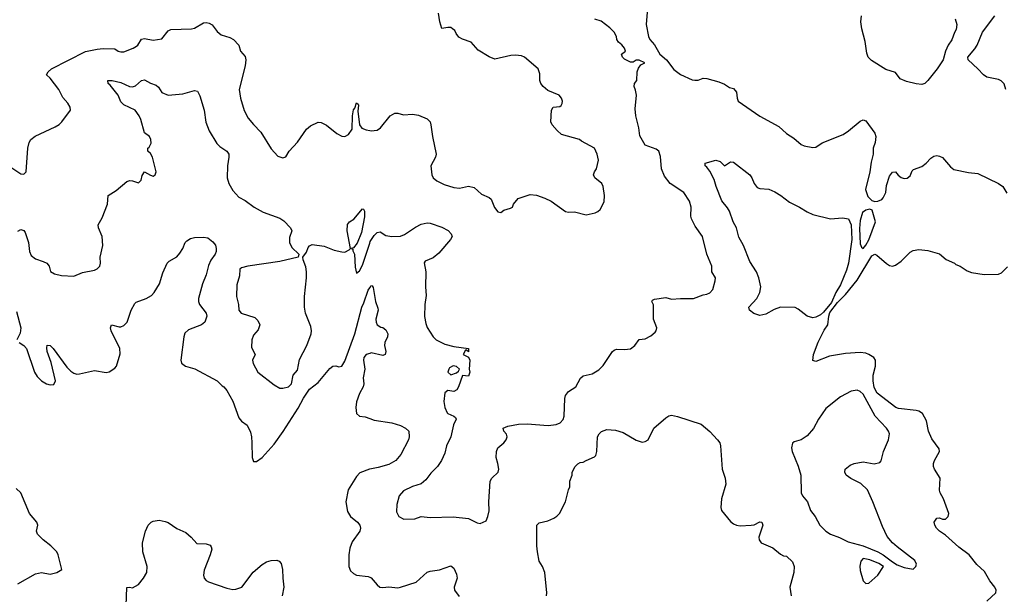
# Model space of a CAD drawing. Header units: inches. Extents: x 2001573 to 2220545, y 644482 to 846830.
# Tile 362 of 656: x 2087623 to 2094309, y 740401 to 744304. Entities that reach past the tile are written whole.
import ezdxf

# ---------------------------------------------------------------- set-up
doc = ezdxf.new("R2010")
doc.units = ezdxf.units.IN
doc.header["$MEASUREMENT"] = 0
doc.layers.add('C0784', color=7, linetype='Continuous')
doc.layers.add('C0794', color=7, linetype='Continuous')

msp = doc.modelspace()

# ---------------------------------------------------------------- linework, layer by layer
at = {"layer": 'C0784', "color": 5}
for points, elevation in [([(2087570, 743297.6), (2087630, 743256.5), (2087650, 743254.4), (2087667.3, 743270), (2087678.4, 743430), (2087687.4, 743470), (2087699.3, 743490), (2087727.3, 743512.7), (2087863.9, 743576.1), (2087890, 743592.4), (2087910, 743610.4), (2087968.2, 743690), (2087965.4, 743710), (2087950, 743736.2), (2087915.6, 743775.6), (2087887.8, 743830), (2087830, 743906), (2087805.2, 743930), (2087817, 743950), (2087839.5, 743970), (2088070, 744086.5), (2088150, 744103.2), (2088190, 744106.9), (2088270, 744104.9), (2088291.3, 744090), (2088310, 744084.9), (2088330, 744086.3), (2088393.2, 744110), (2088416.6, 744123.4), (2088426, 744130), (2088450, 744171), (2088470, 744176.3), (2088530, 744163.7), (2088587.6, 744172.4), (2088630, 744227.3), (2088650, 744236.3), (2088790, 744240.5), (2088810, 744246), (2088870, 744282.4), (2088890, 744284.4), (2088910, 744280.4), (2088930, 744268), (2088963.7, 744223.7), (2088990, 744200.4), (2089050, 744183.1), (2089074.9, 744170), (2089110.3, 744130), (2089123, 744090), (2089154.6, 744054.6), (2089158.7, 744030), (2089153.1, 743990), (2089114.3, 743830), (2089122.3, 743770), (2089147.9, 743687.9), (2089174.6, 743634.6), (2089210, 743590.6), (2089259.7, 743539.7), (2089330, 743426.8), (2089376.3, 743376.3), (2089410, 743364.9), (2089430, 743371), (2089452.7, 743410), (2089510, 743470.7), (2089570, 743559.1), (2089597.1, 743582.9), (2089650, 743607.7), (2089670, 743605.5), (2089707, 743587), (2089777.3, 743530), (2089810, 743512.7), (2089830, 743510.5), (2089855.3, 743524.7), (2089879.6, 743560.4), (2089882, 743650), (2089890, 743692), (2089898, 743702), (2089910, 743738), (2089922, 743730), (2089923.6, 743723.6), (2089918, 743682), (2089930.8, 743590), (2089947.3, 743567.3), (2089976.1, 743556.1), (2090000, 743550.9)], 460), ([(2087610, 742866.4), (2087630, 742879.3), (2087650, 742872.7), (2087659.3, 742859.3), (2087682.4, 742790), (2087688.7, 742730), (2087701.8, 742701.8), (2087730, 742678.2), (2087782.3, 742662.3), (2087806.3, 742650), (2087823.7, 742630), (2087832.8, 742592.8), (2087858.4, 742578.4), (2087907.1, 742567.1), (2087990, 742561.6), (2088050, 742586), (2088130, 742601.7), (2088148.6, 742611.4), (2088167.3, 742630), (2088171.6, 742650), (2088168.9, 742690), (2088188, 742770), (2088182, 742830), (2088157.4, 742890), (2088154.7, 742910), (2088183.2, 742956.8), (2088218, 743050), (2088224, 743110), (2088277, 743143), (2088350, 743204.4), (2088370, 743210.3), (2088390, 743208.7), (2088430, 743194.8), (2088447, 743213), (2088454.2, 743245.8), (2088469.5, 743270.5), (2088510, 743246.8), (2088530, 743241), (2088542, 743250), (2088549, 743270), (2088523.7, 743370), (2088510, 743394), (2088494, 743410), (2088493.2, 743430), (2088502, 743438), (2088515.2, 743464.8), (2088514.3, 743490), (2088505.1, 743510), (2088470, 743534.5), (2088446, 743626), (2088435.1, 743650), (2088406, 743690), (2088330, 743725.1), (2088310, 743746.3), (2088290.7, 743790.7), (2088238.3, 743858.3), (2088224.5, 743870), (2088222, 743890), (2088250, 743890.3), (2088310, 743877.6), (2088369, 743849), (2088390, 743847.2), (2088410, 743854.4), (2088450, 743890.5), (2088470, 743895.5), (2088510, 743872.2), (2088550, 743858.7), (2088565, 743845), (2088588, 743808), (2088630, 743791.2), (2088730, 743799.1), (2088810, 743822.4), (2088830, 743817.3), (2088846.4, 743786.4), (2088875, 743690), (2088887.8, 743607.8), (2088908.6, 743548.6), (2088962.6, 743462.6), (2088982.6, 743442.6), (2089030.4, 743410), (2089042, 743390), (2089043.1, 743370), (2089033.6, 743310), (2089031.6, 743230), (2089043.7, 743190), (2089070, 743144), (2089110, 743098.8), (2089154.6, 743074.6), (2089214.8, 743030), (2089277.3, 742997.3), (2089390, 742955.5), (2089416.7, 742936.7), (2089462.8, 742890), (2089470.8, 742870), (2089455.8, 742824.2), (2089454, 742790), (2089470, 742756.3), (2089518, 742710), (2089514, 742690), (2089390, 742662), (2089171.3, 742630), (2089130, 742617.2), (2089118, 742610), (2089115.3, 742564.7), (2089096.9, 742503.1), (2089096, 742424), (2089108.1, 742368.1), (2089111, 742330), (2089126, 742310), (2089219.9, 742279.9), (2089239.9, 742259.9), (2089253, 742230), (2089242.6, 742197.4), (2089210, 742160.9), (2089199.5, 742130), (2089196.8, 742076.8), (2089222, 742030), (2089204, 741990), (2089208.2, 741968.2), (2089241, 741910), (2089350, 741824.4), (2089390, 741800.5), (2089410, 741800.5), (2089448.7, 741810), (2089469.3, 741830), (2089479.3, 741890), (2089510, 741922.8), (2089524, 741996), (2089571.9, 742090), (2089602.5, 742170), (2089605.5, 742190), (2089600.6, 742220.6), (2089564.7, 742310), (2089556.9, 742350), (2089555.9, 742424.1), (2089569.6, 742550.4), (2089569.7, 742590), (2089565.4, 742625.4), (2089548.4, 742671.6), (2089546, 742690), (2089570, 742724.7), (2089582.9, 742757.1), (2089592, 742768), (2089610, 742777.3), (2089690, 742766.4), (2089759.2, 742739.2), (2089810, 742726), (2089830, 742725.3), (2089859.3, 742740.7), (2089869.5, 742750.5), (2089846.4, 742870), (2089848.5, 742911.5), (2089861.6, 742930), (2089891.7, 742948.3), (2089950, 743019.3), (2089956.7, 743016.7), (2089963.7, 743003.7), (2089964.7, 742964.7), (2089942.9, 742857.1), (2089914.2, 742785.8), (2089890, 742753.2), (2089874, 742750), (2089885.4, 742745.4), (2089885.4, 742734.6), (2089895.8, 742710), (2089902, 742622), (2089910, 742582), (2089930, 742598), (2089950, 742636.3), (2090000, 742786.3)], 440), ([(2087619.5, 742110), (2087650.8, 742090.8), (2087668.1, 742070), (2087724.1, 741910), (2087741.2, 741881.2), (2087770.3, 741850), (2087804.4, 741830), (2087830, 741823.5), (2087853.9, 741826.1), (2087865.7, 741850), (2087835.9, 741975.9), (2087809.4, 742050.6), (2087806, 742074), (2087810, 742094), (2087830, 742091), (2087850.4, 742070.4), (2087943.7, 741943.7), (2087970, 741915.8), (2087990, 741902.4), (2088010, 741897.1), (2088030, 741899.3), (2088130, 741922), (2088210, 741907.3), (2088230, 741910.8), (2088270, 741936), (2088281.2, 741950), (2088305.8, 742034.2), (2088302.4, 742070), (2088244.5, 742190), (2088239, 742210), (2088246, 742230), (2088298.5, 742218.5), (2088310, 742218), (2088330, 742226), (2088352.2, 742250), (2088379, 742330), (2088403.6, 742376.4), (2088414, 742386), (2088480.7, 742410), (2088518.7, 742430), (2088536.9, 742450), (2088572.4, 742510), (2088595.5, 742584.5), (2088624.5, 742650), (2088637.4, 742662.6), (2088690, 742694), (2088710, 742716.9), (2088731.1, 742750), (2088746, 742790), (2088757.5, 742802.5), (2088782.6, 742817.4), (2088810, 742825.1), (2088870, 742827.5), (2088901, 742821), (2088935.2, 742795.2), (2088951.9, 742771.9), (2088957.8, 742750), (2088957.1, 742730), (2088950.2, 742710), (2088921.4, 742670), (2088905, 742635), (2088888.7, 742570), (2088865.3, 742510), (2088836, 742410), (2088836.3, 742390), (2088844.6, 742370), (2088888.9, 742310), (2088893.7, 742290), (2088879.7, 742250), (2088858, 742230), (2088770, 742198.1), (2088745.4, 742174.6), (2088738.2, 742150), (2088716.7, 741990), (2088722.2, 741970), (2088748.5, 741950), (2088811.2, 741931.2), (2088964.9, 741850), (2088997.2, 741817.2), (2089010, 741810.3), (2089030, 741785.7), (2089070, 741712.2), (2089110, 741600.5), (2089130, 741577.1), (2089167.7, 741550), (2089190, 741501), (2089197.6, 741470), (2089200.4, 741430), (2089200.7, 741330), (2089210, 741302), (2089222, 741302), (2089230, 741302.8), (2089270, 741330.4), (2089350, 741419.7), (2089412.8, 741507.2), (2089514.9, 741665.1), (2089550, 741732.1), (2089590, 741794.4), (2089650, 741840.3), (2089730, 741935.3), (2089750, 741950.4), (2089770, 741953), (2089790, 741945.5), (2089810, 741950.4), (2089830, 741984), (2089898, 742170), (2089945.6, 742350), (2089960.4, 742379.6), (2089990, 742465.5), (2090000, 742482.4)], 420), ([(2087601.5, 742321.5), (2087631, 742210), (2087626.2, 742173.8), (2087603.6, 742130)], 420), ([(2090000, 742037.2), (2089975.2, 742030), (2089959.6, 742010), (2089956.9, 741990), (2089966.1, 741930), (2089956, 741870), (2089958.9, 741830), (2089955, 741810), (2089930, 741765.1), (2089910, 741707), (2089906.5, 741670), (2089909.2, 741630), (2089930, 741610.2), (2089970, 741605.5), (2090000, 741594.8)], 420), ([(2090000, 741250.5), (2089997.3, 741250), (2089933.7, 741226.3), (2089910, 741202), (2089852.6, 741110), (2089837.3, 741030), (2089850, 740962.8), (2089869.3, 740929.3), (2089917, 740890), (2089931.6, 740870), (2089936.5, 740850), (2089933.8, 740830), (2089881.7, 740758.3), (2089864.8, 740715.2), (2089857.8, 740670), (2089858.7, 740590), (2089870, 740560.5), (2089890, 740543.1), (2089910, 740531.8), (2089990, 740522.3), (2090000, 740517.7)], 420), ([(2087609.1, 740470.9), (2087730, 740540.7), (2087770, 740547.9), (2087830, 740538.4), (2087875.3, 740550), (2087909, 740570), (2087885.1, 740670), (2087876, 740690), (2087835, 740730), (2087782.2, 740770), (2087744.4, 740810), (2087737.6, 740830), (2087745.6, 740870), (2087738.3, 740890), (2087689.4, 740949.4), (2087631, 741091), (2087599.7, 741119.7)], 420), ([(2088345.5, 740325.5), (2088350, 740446), (2088369.6, 740450.4), (2088390, 740445.5), (2088430, 740468.4), (2088464.7, 740510), (2088487.3, 740550), (2088489.6, 740590), (2088459.6, 740690), (2088456.2, 740750), (2088478, 740830), (2088496, 740870), (2088515.3, 740890), (2088530, 740897.3), (2088570, 740904), (2088610, 740896.3), (2088630, 740887.7), (2088690, 740847.7), (2088750, 740820.7), (2088787.3, 740790), (2088825.5, 740745.5), (2088890, 740744.2), (2088915.3, 740735.3), (2088923.4, 740723.4), (2088926.6, 740706.6), (2088916.8, 740670), (2088874.8, 740565.2), (2088870.1, 740530), (2088876, 740510), (2088890, 740493.7), (2088904.8, 740484.8), (2089030, 740442.9), (2089070, 740434.2), (2089090, 740435.3), (2089130.3, 740449.7), (2089208.5, 740551.5), (2089270, 740604.2), (2089299.3, 740620.7), (2089330, 740631.6), (2089370, 740633.1), (2089386, 740626), (2089398.4, 740610), (2089407.2, 740570), (2089408.7, 740510), (2089416.4, 740450), (2089405.5, 740390)], 380)]:
    msp.add_lwpolyline(points, dxfattribs=dict(at, elevation=elevation))
at = {"layer": 'C0794', "color": 5}
for points, elevation in [([(2090000, 743550.9), (2090010, 743548.8), (2090050, 743552.4), (2090073.6, 743570), (2090138, 743650), (2090170, 743668), (2090190, 743667.7), (2090230, 743657.3), (2090290, 743663), (2090330, 743654), (2090390.8, 743630), (2090410.5, 743610), (2090415.5, 743590), (2090426.3, 743510), (2090450.2, 743390), (2090447.6, 743370), (2090415.5, 743310), (2090420.7, 743250), (2090430.8, 743230), (2090456, 743210), (2090504.9, 743184.9), (2090570, 743163.7), (2090610, 743159.5), (2090670, 743172.2), (2090710, 743164), (2090758.5, 743118.5), (2090810, 743096), (2090824.5, 743084.5), (2090847.2, 743027.2), (2090870, 742998.8), (2090890, 742994.8), (2090910, 743010.7), (2090956.5, 743023.5), (2090969, 743031), (2090975.3, 743050), (2091008, 743090), (2091090, 743116.3), (2091132.8, 743112.8), (2091190, 743090.7), (2091231, 743070), (2091330, 743000.5), (2091350, 742995.5), (2091390, 742998.8), (2091470, 742978.8), (2091530, 742991), (2091550, 743001), (2091565.6, 743014.4), (2091592.5, 743067.5), (2091593.2, 743110), (2091586, 743170), (2091576, 743190), (2091529.2, 743230), (2091519.3, 743250), (2091525.2, 743270), (2091539, 743290), (2091553.2, 743350), (2091545.2, 743390), (2091536, 743410), (2091525.2, 743430), (2091438, 743478), (2091424, 743490), (2091303.3, 743523.3), (2091271.8, 743550), (2091238.4, 743590), (2091229.7, 743610), (2091233.3, 743690), (2091246, 743710), (2091290, 743714), (2091299, 743721), (2091306.7, 743733.3), (2091308.1, 743750), (2091302.3, 743770), (2091287.3, 743790), (2091210, 743822.4), (2091176.6, 743850), (2091162.7, 743870), (2091156.1, 743890), (2091155.6, 743935.6), (2091143.5, 743970), (2091050, 744049.5), (2091030, 744058.7), (2090990, 744063), (2090959, 744061), (2090850, 744034.5), (2090810, 744051.5), (2090736, 744096), (2090689.3, 744150), (2090630, 744171.1), (2090605.3, 744185.3), (2090586, 744210), (2090576.9, 744230), (2090562.5, 744242.5), (2090550, 744249.6), (2090530, 744251.3), (2090490, 744242.9), (2090476.2, 744290), (2090467.8, 744347.8)], 460), ([(2091884.4, 744355.6), (2091877.3, 744270), (2091893.4, 744190), (2091902, 744170), (2091932.9, 744132.9), (2091970, 744070.4), (2092015.3, 744030), (2092065.7, 743965.7), (2092110, 743930.3), (2092190, 743895.8), (2092207, 743893), (2092230, 743893.4), (2092265.4, 743905.4), (2092290, 743904.7), (2092370, 743881), (2092410, 743864.7), (2092443.5, 743843.5), (2092470, 743836), (2092490.6, 743810.6), (2092494.8, 743770), (2092502.8, 743750), (2092650, 743649.2), (2092777.4, 743577.4), (2092830.3, 743530), (2092879.7, 743499.7), (2092930, 743456.5), (2092950, 743447.8), (2093010, 743436.3), (2093030, 743437.3), (2093072, 743468), (2093216.1, 743523.9), (2093252.3, 743547.7), (2093330, 743613.4), (2093350, 743622.4), (2093370, 743616.3), (2093430, 743533.4), (2093437.2, 743510), (2093432.8, 743470), (2093419.1, 743430), (2093418.5, 743390), (2093404.1, 743335.9), (2093396.5, 743270), (2093367.2, 743150), (2093383.4, 743103.4), (2093410, 743075.1), (2093430, 743069.3), (2093450, 743070.7), (2093476.6, 743083.4), (2093485.9, 743094.1), (2093503.8, 743130), (2093510, 743177.3), (2093530, 743241.1), (2093550, 743268.8), (2093570, 743270.6), (2093588.3, 743248.3), (2093610, 743232), (2093630, 743226), (2093650, 743227), (2093670, 743244), (2093683.8, 743276.2), (2093693.1, 743286.9), (2093750, 743307.4), (2093778.7, 743330), (2093810, 743364), (2093830, 743375.5), (2093850, 743380.5), (2093870, 743377.3), (2093890, 743366.8), (2093943.4, 743303.4), (2093967.1, 743287.1), (2094066, 743266), (2094130, 743258.1), (2094270, 743190.9), (2094299.1, 743170), (2094325.9, 743125.9)], 440), ([(2090000, 742786.3), (2090003.4, 742796.6), (2090030, 742838.4), (2090050, 742857.6), (2090070, 742862), (2090110, 742838.9), (2090150, 742830.2), (2090210, 742833.1), (2090236.1, 742843.9), (2090310, 742894.9), (2090350, 742914.3), (2090390, 742923.6), (2090410, 742921.1), (2090490, 742894.6), (2090531.8, 742871.8), (2090554, 742850), (2090559.5, 742830), (2090548.5, 742810), (2090470, 742716.8), (2090430, 742686.4), (2090375.8, 742664.2), (2090368.8, 742651.2), (2090380.7, 742590), (2090378.9, 742490), (2090383.6, 742430), (2090374.6, 742370), (2090372.2, 742287.8), (2090380.5, 742240.5), (2090390, 742214), (2090430.3, 742150), (2090452, 742130), (2090510, 742099.5), (2090570, 742084), (2090670.8, 742070), (2090670, 742048), (2090658, 742058), (2090650, 742058), (2090634, 742030), (2090670, 742012), (2090679.1, 741990), (2090675.5, 741930), (2090678.8, 741910), (2090670, 741882), (2090630, 741886), (2090602.8, 741810), (2090590.6, 741789.4), (2090570, 741779.3), (2090530, 741784.5), (2090510, 741769), (2090504, 741710), (2090510.4, 741670.4), (2090526, 741634), (2090530, 741628), (2090572, 741610), (2090582, 741602), (2090586.8, 741590), (2090567.8, 741552.2), (2090550.3, 741470), (2090522, 741410), (2090510, 741359), (2090486.7, 741310), (2090459.5, 741270), (2090415.4, 741224.6), (2090381.4, 741178.6), (2090350, 741151.2), (2090290, 741133), (2090230, 741103), (2090200.4, 741070), (2090183.8, 741010), (2090182, 740962), (2090197.3, 740930), (2090232.2, 740912.2), (2090306.9, 740913.1), (2090350, 740930.4), (2090410, 740921.6), (2090566.6, 740926.6), (2090670, 740916.3), (2090730, 740886), (2090750, 740881), (2090790, 740901), (2090802.9, 740930), (2090811.5, 740968.5), (2090809.8, 741030), (2090818.9, 741170), (2090830, 741190.2), (2090871.6, 741230), (2090876.2, 741250), (2090870.7, 741290), (2090857.8, 741330), (2090860.3, 741370), (2090870, 741394.9), (2090911.1, 741430), (2090926.3, 741450), (2090933.1, 741470), (2090928.2, 741488.2), (2090911.6, 741510), (2090905.6, 741530), (2090936.9, 741543.1), (2091010, 741556.4), (2091070, 741558.9), (2091212.2, 741547.8), (2091265.2, 741554.8), (2091293.5, 741566.5), (2091312.7, 741587.3), (2091319.8, 741610), (2091323.9, 741730), (2091328.3, 741751.7), (2091350, 741778), (2091399.7, 741810), (2091431.1, 741868.9), (2091450, 741883.8), (2091510, 741897.8), (2091555.5, 741924.5), (2091585.6, 741954.4), (2091647.6, 742050), (2091660.4, 742059.6), (2091674.7, 742065.3), (2091730, 742063.2), (2091771.3, 742068.7), (2091799.7, 742090), (2091830, 742130.8), (2091870, 742136), (2091910, 742157.3), (2091939.1, 742180.9), (2091946, 742190), (2091949.3, 742210), (2091927, 742270), (2091926.8, 742366.8), (2091915.3, 742390), (2091921.2, 742398.8), (2091933.6, 742406.4), (2092010, 742416.3), (2092050, 742406), (2092110, 742410.8), (2092198, 742410), (2092265.4, 742434.6), (2092290, 742438.4), (2092310, 742448.5), (2092330.7, 742470), (2092346.6, 742530), (2092347.3, 742550), (2092323.7, 742590), (2092323.6, 742630), (2092289.6, 742710), (2092258.9, 742830), (2092210, 742900.9), (2092186, 742950), (2092179.7, 742970), (2092182.7, 743030), (2092172.1, 743070), (2092134, 743130), (2092039.7, 743190), (2092001.8, 743241.8), (2091982.4, 743290), (2091973.4, 743373.4), (2091963.1, 743410), (2091944.8, 743424.8), (2091871.2, 743451.2), (2091834.8, 743514.8), (2091826.4, 743570), (2091806.6, 743650), (2091802.4, 743697.6), (2091812.3, 743790), (2091805.6, 743825.6), (2091795.3, 743850), (2091798, 743870), (2091814, 743890), (2091815.1, 743950), (2091824.8, 743975.2), (2091842, 743998), (2091868, 744010), (2091830, 744028.7), (2091810, 744028), (2091790, 744015.3), (2091770, 744016), (2091730, 744035.1), (2091717, 744050), (2091709.3, 744070), (2091737.2, 744090), (2091729.2, 744110), (2091712.5, 744132.5), (2091688.7, 744150), (2091678, 744170), (2091675.3, 744190), (2091659.5, 744219.5), (2091630, 744249.2), (2091572.5, 744292.5), (2091528, 744308)], 440), ([(2093976.4, 744310), (2093987.2, 744270), (2093982.3, 744237.7), (2093970, 744217.2), (2093953.4, 744166.6), (2093928.2, 744130), (2093910.5, 744090), (2093893, 744030), (2093854, 743970), (2093790, 743889.6), (2093770, 743869.5), (2093750, 743863.7), (2093710, 743867), (2093644.2, 743884.2), (2093602.5, 743902.5), (2093570, 743945.2), (2093504.4, 743964.4), (2093407.3, 744027.3), (2093385.1, 744050), (2093376.1, 744076.1), (2093365.1, 744154.9), (2093341.8, 744241.8), (2093335.3, 744290), (2093338.5, 744330)], 440), ([(2094319.7, 743830), (2094308.5, 743868.5), (2094288.7, 743888.7), (2094270, 743897.2), (2094190, 743912.6), (2094168.3, 743928.3), (2094129.8, 743970), (2094063.6, 744030), (2094062.4, 744050), (2094110, 744105.3), (2094125.3, 744130), (2094161.1, 744218.9), (2094245.7, 744330)], 440), ([(2094190, 740354), (2094252.7, 740410), (2094255.1, 740430), (2094244.5, 740450), (2094210, 740492), (2094174.7, 740554.7), (2094123.6, 740603.6), (2094069.7, 740670), (2094001, 740721), (2093910, 740803.5), (2093869.4, 740830), (2093849.4, 740850), (2093837.2, 740870), (2093832.7, 740890), (2093850, 740918.8), (2093870, 740920.7), (2093890, 740910.7), (2093910, 740910.6), (2093927, 740930), (2093932.8, 740950), (2093896, 741050), (2093873.3, 741090), (2093868.3, 741108.3), (2093873.1, 741190), (2093835.4, 741250), (2093829.1, 741270), (2093828.5, 741290), (2093835, 741310), (2093869, 741370), (2093866.5, 741390), (2093817, 741457), (2093793.9, 741510), (2093779.9, 741579.9), (2093753.5, 741630), (2093730, 741644.7), (2093710.3, 741650.3), (2093590, 741663.2), (2093572.7, 741670), (2093446.9, 741766.9), (2093424.9, 741804.9), (2093418.4, 741850), (2093418.2, 741890), (2093434.1, 741950), (2093435.6, 741990), (2093423.5, 742010), (2093390, 742030.6), (2093370, 742039.1), (2093330, 742044.1), (2093230, 742036.7), (2093122.1, 742017.9), (2093030, 741983), (2093009.8, 741989.8), (2093013.3, 742030), (2093046.3, 742113.7), (2093085.6, 742194.4), (2093111.6, 742230), (2093117.1, 742290), (2093124.4, 742315.6), (2093176.7, 742383.3), (2093230, 742437.2), (2093310, 742535.2), (2093410, 742699), (2093430, 742710.2), (2093443.5, 742703.5), (2093510, 742648.5), (2093530, 742634.9), (2093550, 742628.4), (2093570, 742635.8), (2093610, 742664.6), (2093670, 742725.7), (2093690, 742736.5), (2093730, 742741.6), (2093790, 742734.9), (2093870, 742712.4), (2093914.2, 742674.2), (2093970, 742650.3), (2093980.2, 742640.2), (2094010, 742628.7), (2094057.3, 742597.3), (2094086.8, 742586.8), (2094172.6, 742572.6), (2094270, 742576.2), (2094290, 742584.8), (2094330, 742623.9)], 420), ([(2090000, 742482.4), (2090010, 742499.3), (2090016.5, 742496.5), (2090024.1, 742484.1), (2090039.5, 742390), (2090055.1, 742344.9), (2090056.5, 742330), (2090041.1, 742270), (2090042.6, 742250), (2090050.5, 742230), (2090075.2, 742215.2), (2090090, 742212.1), (2090110, 742197.2), (2090123.2, 742170), (2090119.8, 742150), (2090101.7, 742110), (2090100.6, 742090), (2090109.5, 742050), (2090105.8, 742030), (2090090, 742021.9), (2090010, 742040.1), (2090000, 742037.2)], 420), ([(2091200.7, 740390), (2091203.6, 740410), (2091189.7, 740549.7), (2091173.6, 740590), (2091150, 740626.6), (2091139.4, 740690), (2091135, 740730), (2091134, 740870), (2091150, 740886), (2091210, 740898.8), (2091250, 740918.8), (2091270, 740930.8), (2091289.2, 740950), (2091329.2, 741030), (2091348.9, 741111.1), (2091358, 741130), (2091358, 741170), (2091375.3, 741210), (2091375.3, 741230), (2091395.3, 741270), (2091412.9, 741287.1), (2091430, 741296), (2091450, 741297.3), (2091469, 741310), (2091526.5, 741333.5), (2091536.4, 741343.6), (2091542, 741370), (2091547.1, 741470), (2091557.6, 741490), (2091573.9, 741506.1), (2091610, 741519.5), (2091670, 741515.3), (2091719.9, 741499.9), (2091810, 741447.7), (2091850, 741434), (2091870, 741438.8), (2091890, 741451), (2091929.2, 741530), (2092010, 741600.5), (2092030, 741612.7), (2092050, 741617.1), (2092090, 741608.2), (2092250, 741557.1), (2092310, 741507), (2092362.3, 741450), (2092376.5, 741430), (2092382.8, 741410), (2092392.4, 741250), (2092413.4, 741190), (2092417.2, 741150), (2092387.9, 741050), (2092383.6, 740990), (2092388.8, 740970), (2092450, 740894.9), (2092470, 740878.4), (2092491.3, 740870), (2092514.7, 740865.3), (2092590.7, 740870.7), (2092610, 740873.4), (2092650, 740894), (2092662, 740890), (2092670.4, 740870), (2092643, 740790), (2092645.5, 740770), (2092659.1, 740750), (2092737.6, 740717.6), (2092790, 740672.4), (2092810, 740662.4), (2092830, 740660.4), (2092870, 740620.5), (2092883.1, 740590), (2092879.6, 740550), (2092852.8, 740450), (2092862.3, 740390)], 420), ([(2090000, 741594.8), (2090030, 741584), (2090150, 741565.1), (2090210, 741546.4), (2090243.6, 741530), (2090265.7, 741510), (2090268.8, 741470), (2090264.2, 741450), (2090211.6, 741350), (2090176.5, 741310), (2090130, 741283.4), (2090057.9, 741262.1), (2090000, 741250.5)], 420), ([(2090000, 740517.7), (2090010, 740513.1), (2090050, 740464.2), (2090069.5, 740449.5), (2090090, 740446.7), (2090130, 740451.9), (2090190, 740445.2), (2090209.9, 740450.1), (2090316.3, 740483.7), (2090390, 740552), (2090410, 740558.7), (2090473.4, 740566.6), (2090550, 740594.8), (2090570, 740577.3), (2090590, 740537.3), (2090594.6, 740510), (2090573, 740450), (2090576.3, 740430), (2090607.1, 740387.1)], 420)]:
    msp.add_lwpolyline(points, dxfattribs=dict(at, elevation=elevation))
for points, elevation in [([(2092410, 743310.8), (2092450, 743339.1), (2092470, 743335.5), (2092580.3, 743250), (2092594.9, 743230), (2092610.4, 743190), (2092630, 743164.4), (2092650, 743156.4), (2092710, 743152), (2092750, 743135.3), (2092792.7, 743110), (2092850, 743064.4), (2092918.8, 743030), (2092970, 742997.6), (2093010, 742981.3), (2093130, 742950.4), (2093210, 742957.3), (2093251.1, 742951.1), (2093270, 742910.6), (2093274.6, 742810), (2093251.2, 742650), (2093237.8, 742602.2), (2093197.5, 742502.5), (2093164.8, 742450), (2093136.2, 742383.8), (2093081.8, 742318.2), (2093060.3, 742299.7), (2093030, 742282.6), (2093010, 742279.1), (2092969.9, 742289.9), (2092910, 742337.6), (2092888.1, 742348.1), (2092790, 742351.5), (2092745.7, 742334.3), (2092690, 742303.5), (2092650, 742294.7), (2092607.9, 742307.9), (2092579.3, 742330), (2092574, 742350), (2092629.3, 742410), (2092649.4, 742450.6), (2092655.1, 742490), (2092642, 742550), (2092627.2, 742590), (2092582.3, 742662.3), (2092538, 742770), (2092505.9, 742825.9), (2092491.3, 742890), (2092466.9, 742930), (2092442.6, 743002.6), (2092430, 743026.6), (2092390, 743074), (2092352, 743170), (2092338, 743218), (2092310, 743275.3), (2092290, 743302), (2092278, 743310), (2092278, 743330), (2092350, 743348.7), (2092379.3, 743339.3)], 420), ([(2093396.8, 743016.8), (2093369.2, 743010.8), (2093346.9, 742993.1), (2093330, 742939.7), (2093326.3, 742886.2), (2093330, 742782), (2093338.5, 742758.5), (2093350, 742748.9), (2093370, 742772.3), (2093390, 742808.5), (2093434.5, 742930), (2093410.9, 743010.9)], 440), ([(2090566.4, 741953.6), (2090541.4, 741938.6), (2090536, 741930), (2090531.3, 741910), (2090550, 741891.3), (2090590, 741904.7), (2090603.1, 741916.9), (2090608.7, 741930), (2090589.1, 741949.1)], 440), ([(2093310, 741787.3), (2093270, 741781.6), (2093197.3, 741742.7), (2093097.5, 741662.5), (2093046.7, 741590), (2093013, 741527), (2092970, 741478), (2092930.4, 741449.6), (2092883, 741437), (2092870, 741428), (2092863.8, 741396.2), (2092868.4, 741370), (2092910.4, 741270.4), (2092927, 741210), (2092928.9, 741090), (2092939.5, 741070), (2092972.2, 741030), (2092992.7, 740970), (2093025.5, 740930), (2093056.3, 740870), (2093098, 740830), (2093130, 740809), (2093190, 740786.5), (2093250, 740756.5), (2093350.2, 740730.2), (2093450.3, 740690.3), (2093486.8, 740670), (2093550, 740621), (2093582, 740602), (2093630, 740583), (2093690, 740571.3), (2093708.7, 740590), (2093713.6, 740606.4), (2093701.2, 740630), (2093582.5, 740722.5), (2093551.1, 740751.1), (2093514.3, 740794.3), (2093482, 740862), (2093417.6, 741030), (2093379.6, 741110), (2093334.5, 741154.5), (2093267.9, 741187.9), (2093236.2, 741210), (2093226.6, 741230), (2093229.7, 741250), (2093239.5, 741260.5), (2093262, 741278), (2093290, 741290.3), (2093350, 741300.8), (2093426.1, 741286.1), (2093464.9, 741295.1), (2093473, 741307), (2093488.3, 741371.7), (2093522.6, 741450), (2093529.8, 741489.8), (2093523.5, 741510), (2093509.7, 741530), (2093433.3, 741610), (2093350, 741760.9), (2093330, 741778.4)], 440), ([(2093350, 740644), (2093334, 740626), (2093328, 740592), (2093330, 740562), (2093350, 740491.3), (2093370, 740474.8), (2093390, 740476), (2093450, 740531.3), (2093488, 740590), (2093458, 740610), (2093395.3, 740635.3)], 440)]:
    msp.add_lwpolyline(points, close=True, dxfattribs=dict(at, elevation=elevation))

doc.saveas('drawing.dxf')
